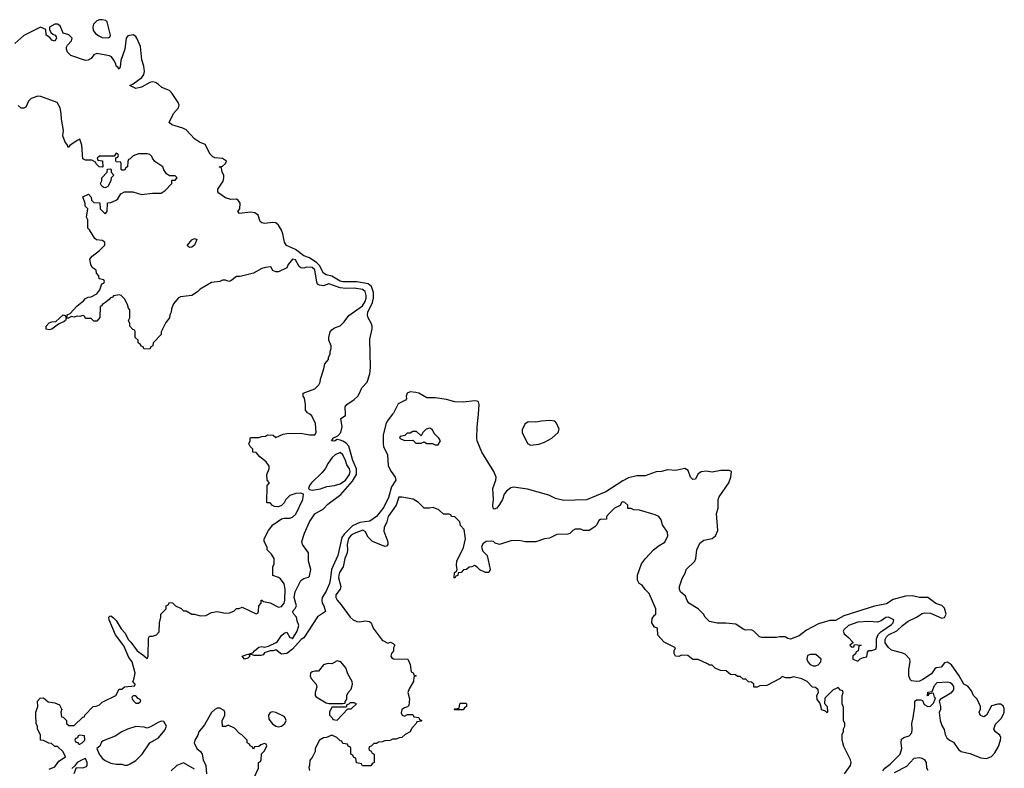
# Model space of a CAD drawing. Header units: inches. Extents: x 2710684 to 2828758, y 857022 to 965663.
# Tile 316 of 316: x 2791860 to 2798897, y 907469 to 912821. Entities that reach past the tile are written whole.
import ezdxf

# ---------------------------------------------------------------- set-up
doc = ezdxf.new("R2010")
doc.units = ezdxf.units.IN
doc.header["$MEASUREMENT"] = 0
doc.layers.add('C7990', color=7, linetype='Continuous')
doc.layers.add('C7991', color=7, linetype='Continuous')

msp = doc.modelspace()

# ---------------------------------------------------------------- linework, layer by layer
at = {"layer": 'C7990', "color": 4}
for points, elevation in [([(2792070, 907464), (2792110, 907478.8), (2792139.5, 907520.5), (2792188, 907550), (2792170, 907588), (2792130, 907626), (2792110, 907626), (2792087.3, 907647.3), (2792068.4, 907648.4), (2792030, 907668), (2792008, 907670), (2792007.3, 907707.3), (2791988, 907750), (2791987.3, 907767.3), (2791978, 907790), (2791975.3, 907850), (2791975.3, 907870), (2791988.4, 907911.6), (2791988, 907950), (2792006, 907970), (2792030, 907972), (2792063.6, 907943.6), (2792110, 907938), (2792143.6, 907923.6), (2792162, 907890), (2792154, 907870), (2792158, 907838), (2792170, 907834), (2792194, 907810), (2792194, 907790), (2792210, 907774), (2792250, 907774), (2792310, 907834), (2792322, 907838), (2792326, 907850), (2792386, 907910), (2792407.3, 907912.7), (2792430, 907922), (2792450, 907942), (2792546, 907990), (2792570, 908034), (2792590, 908034), (2792610, 908052), (2792682, 908058), (2792686, 908070), (2792668, 908090), (2792675.3, 908104.7), (2792684, 908150), (2792662.7, 908230), (2792640.1, 908260.1), (2792604.8, 908344.8), (2792543.7, 908423.7), (2792499.3, 908530), (2792498, 908550), (2792503.1, 908556.9), (2792510, 908558), (2792530, 908546), (2792550, 908526), (2792585.8, 908465.8), (2792614.6, 908434.6), (2792634.8, 908390), (2792654.8, 908370), (2792698.8, 908310), (2792741, 908281), (2792770, 908254), (2792778, 908270), (2792780.4, 908399.6), (2792787.3, 908412.7), (2792810, 908414), (2792836.4, 908423.6), (2792856.4, 908443.6), (2792858, 908510), (2792868, 908550), (2792868.4, 908571.6), (2792906, 908610), (2792906, 908630), (2792922, 908638), (2792930, 908654), (2792951.6, 908651.6), (2792974, 908630), (2793012.7, 908612.7), (2793030, 908594), (2793050, 908594), (2793090, 908572), (2793110, 908571.3), (2793150, 908558), (2793190, 908562), (2793230, 908582), (2793270, 908591.3), (2793330, 908578), (2793360.4, 908579.6), (2793390, 908592), (2793410, 908612), (2793427.3, 908612.7), (2793450, 908622), (2793550, 908574), (2793562, 908578), (2793567.3, 908592.7), (2793568, 908630), (2793586, 908650), (2793586, 908670), (2793590, 908672), (2793602, 908662), (2793650, 908652), (2793710, 908622), (2793730, 908626), (2793749.5, 908650.5), (2793755.1, 908670), (2793757, 908750), (2793750, 908788), (2793724.1, 908824.1), (2793710, 908834), (2793668.4, 908848.4), (2793668, 908910), (2793678, 908930), (2793678, 908970), (2793660.4, 909000.4), (2793628, 909030), (2793628, 909050), (2793608, 909090), (2793608, 909110), (2793638, 909170), (2793669.1, 909210.9), (2793730, 909252), (2793750, 909258), (2793790, 909258), (2793810, 909264.7), (2793834.2, 909285.8), (2793884, 909390), (2793888, 909428), (2793870, 909435.3), (2793833.6, 909433.6), (2793790, 909419), (2793762, 909390), (2793750, 909368), (2793730, 909348), (2793710, 909338), (2793680.4, 909340.4), (2793667.3, 909347.3), (2793650, 909366), (2793627.3, 909367.3), (2793628, 909490), (2793646, 909510), (2793628.9, 909528.9), (2793625.2, 909570), (2793642, 909610), (2793642, 909630), (2793620.2, 909660.2), (2793576.4, 909696.4), (2793550, 909726), (2793526, 909730), (2793526, 909750), (2793506, 909770), (2793498, 909790), (2793506, 909810), (2793506, 909830), (2793510, 909834), (2793570, 909834), (2793590, 909842), (2793616.4, 909843.6), (2793630, 909854), (2793671.6, 909851.6), (2793690, 909834), (2793743.1, 909856.9), (2793770, 909862), (2793870, 909864.7), (2793930, 909852), (2793970, 909854), (2793978, 909870), (2793974.6, 909934.6), (2793948, 909990), (2793933, 910000)], 8), ([(2794525.2, 910000), (2794485.3, 909950), (2794475.8, 909930), (2794456.9, 909850), (2794457.3, 909790), (2794460.9, 909770), (2794488.9, 909710), (2794492.4, 909632.4), (2794514.9, 909590), (2794544.4, 909550), (2794548.2, 909530), (2794518, 909482), (2794495.3, 909404.7), (2794463.4, 909336.6), (2794410.3, 909269.7), (2794363.4, 909236.6), (2794290, 909225.3), (2794238.6, 909201.4), (2794178, 909142), (2794161.8, 909118.2), (2794132.9, 908990), (2794088.7, 908890), (2794082.3, 908830), (2794072.9, 908790), (2794050, 908735.1), (2794022.8, 908690), (2794018.8, 908670), (2794022.8, 908650), (2794034, 908630), (2794046, 908590), (2793988.8, 908551.2), (2793890, 908401.2), (2793870.6, 908389.4), (2793810, 908321.2), (2793770, 908289.3), (2793730, 908284), (2793690, 908315.3), (2793670.7, 908309.3), (2793650, 908309.2), (2793621.4, 908298.6), (2793610, 908294), (2793599.1, 908280.9), (2793584, 908276), (2793536.4, 908276.4), (2793510, 908286), (2793502, 908278), (2793504.7, 908270), (2793490, 908255.3), (2793466, 908250), (2793449.2, 908270), (2793490, 908284.7), (2793498, 908282), (2793506, 908290), (2793525.6, 908294.4), (2793537.2, 908310), (2793570, 908335.8), (2793590, 908340.4), (2793610, 908336.3), (2793638, 908342), (2793691.9, 908368.1), (2793703.3, 908376.7), (2793730, 908418.4), (2793750, 908434.8), (2793770, 908442), (2793790, 908404.7), (2793802, 908402), (2793810, 908394), (2793842, 908450), (2793855.3, 908490), (2793842.7, 908522.7), (2793839, 908550), (2793818, 908570), (2793809.5, 908589.5), (2793829, 908611), (2793838, 908630), (2793822, 908690), (2793829.6, 908730), (2793870, 908810.8), (2793890, 908826), (2793924, 908836), (2793930, 908842), (2793940.7, 908890), (2793923.7, 908950), (2793923.7, 909010), (2793881.2, 909070), (2793877.2, 909090), (2793896, 909150), (2793930, 909230.8), (2793970, 909287.3), (2794030, 909324.9), (2794062.9, 909357.1), (2794154.3, 909425.7), (2794238.7, 909521.3), (2794266.8, 909570), (2794267.8, 909610), (2794239.8, 909670), (2794212.2, 909772.3), (2794192.4, 909792.4), (2794170, 909807.3), (2794150, 909814), (2794130, 909819), (2794108.9, 909808.9), (2794089, 909810), (2794098, 909822), (2794098, 909830), (2794133.2, 909846.8), (2794156, 909870), (2794164.5, 909910), (2794155.3, 909970), (2794188.9, 909991.1), (2794188.4, 910000)], 4), ([(2798029.5, 907450), (2798043.7, 907470), (2798081.8, 907498.2), (2798154, 907570), (2798165.1, 907610), (2798159, 907650), (2798162.7, 907677.3), (2798178, 907690), (2798218, 907702), (2798237, 907723), (2798239.3, 907750), (2798235.1, 907790), (2798246, 907830), (2798258, 907910), (2798258, 907950), (2798270, 907958), (2798299.6, 907959.6), (2798312.7, 907952.7), (2798324.7, 907924.7), (2798350, 907912), (2798370, 907914), (2798390, 907934), (2798406, 907970), (2798398, 907978), (2798390, 908006), (2798358, 908002), (2798354, 907990), (2798347.3, 907987.3), (2798350, 908014), (2798382, 908018), (2798399, 908061), (2798416.4, 908083.6), (2798490, 908087.7), (2798510, 908082.8), (2798518.5, 908078.5), (2798534.8, 908054.8), (2798534.8, 908030), (2798514.6, 908005.4), (2798438, 907962), (2798431.3, 907950), (2798442, 907910), (2798442, 907890), (2798432.7, 907867.3), (2798438, 907810), (2798450, 907774), (2798466.4, 907746.4), (2798474.8, 907710), (2798486.6, 907686.6), (2798506, 907670), (2798534.9, 907654.9), (2798570, 907602.8), (2798588.5, 907588.5), (2798650, 907575.5), (2798730, 907544.9), (2798770, 907539.3), (2798805.8, 907554.2), (2798830, 907578.8), (2798856.1, 907623.9), (2798869.3, 907669.3), (2798872.7, 907690), (2798865.6, 907705.6), (2798835.3, 907730), (2798822, 907750), (2798834.6, 907785.4), (2798875.5, 907824.5), (2798890, 907852), (2798897.2, 907870), (2798896.5, 907896.5), (2798890, 907915.3), (2798870, 907928.7), (2798850, 907928.7), (2798805.4, 907914.6), (2798771.1, 907848.9), (2798750, 907838), (2798727.3, 907847.3), (2798718, 907870), (2798727.3, 907892.7), (2798728, 907910), (2798703.1, 907963.1), (2798678, 907990), (2798663.1, 908023.1), (2798636.5, 908056.5), (2798608, 908070), (2798575.3, 908130), (2798519, 908210), (2798490, 908229), (2798470, 908222), (2798446.8, 908193.2), (2798410, 908188), (2798399.6, 908180.4), (2798376, 908144), (2798314.9, 908105.1), (2798290, 908092.7), (2798269.3, 908089.3), (2798234, 908094), (2798224.7, 908104.7), (2798215.3, 908130), (2798215.3, 908175.3), (2798225.2, 908230), (2798222, 908250), (2798190, 908282), (2798172.9, 908292.9), (2798090, 908313.2), (2798070, 908332.7), (2798046.6, 908366.6), (2798044.7, 908390), (2798055.4, 908410), (2798070, 908423.6), (2798128.9, 908451.1), (2798169.7, 908490), (2798210, 908520.3), (2798270.7, 908549.3), (2798310, 908576.5), (2798330, 908581.7), (2798370, 908578.4), (2798450, 908542.8), (2798470, 908546.8), (2798482.7, 908570), (2798470, 908613.2), (2798450, 908632.7), (2798407, 908647), (2798350, 908689.3), (2798290, 908689.3), (2798242, 908702), (2798190, 908700.7), (2798103.9, 908676.1), (2798054.9, 908645.1), (2797970, 908627.6), (2797750, 908558.9), (2797690, 908526), (2797650, 908525.6), (2797570, 908502.9), (2797482.5, 908457.5), (2797430, 908416), (2797370, 908393.2), (2797350, 908397.2), (2797330, 908408.7), (2797290, 908408.7), (2797270, 908404), (2797164.7, 908404.7), (2797148, 908410), (2797108, 908450), (2797090, 908459), (2797050, 908457.2), (2797030, 908462.7), (2796978.6, 908498.6), (2796907.2, 908507.2), (2796846, 908506), (2796790, 908518), (2796758, 908550), (2796748, 908570), (2796708, 908610), (2796642, 908650), (2796630, 908668), (2796618.6, 908698.6), (2796582, 908730), (2796575.3, 908750), (2796575.3, 908770), (2796593.6, 908826.4), (2796619, 908870), (2796624, 908890), (2796685.2, 908950), (2796692, 908970), (2796699, 909030), (2796722, 909078), (2796750, 909101), (2796810, 909111.3), (2796834, 909130), (2796848.7, 909170), (2796841.2, 909290), (2796852, 909330), (2796852.7, 909390), (2796859.3, 909410), (2796929.4, 909510), (2796942.7, 909550), (2796948, 909590), (2796930, 909599), (2796870, 909599.3), (2796810, 909586), (2796767.1, 909592.9), (2796730.7, 909589.3), (2796707.3, 909572.7), (2796690, 909535.3), (2796670, 909534), (2796654, 909550), (2796637.2, 909597.2), (2796612.7, 909612.7), (2796550, 909599), (2796490, 909604), (2796447.9, 909592.1), (2796410, 909589.4), (2796330, 909561.2), (2796270, 909561.2), (2796210, 909546), (2796170, 909525.1), (2796050, 909444.5), (2795910, 909389.3), (2795750, 909384), (2795690, 909398), (2795641.2, 909421.2), (2795490, 909465.1), (2795390, 909479.7), (2795370, 909473.3), (2795338, 909450), (2795323, 909430), (2795310.4, 909389.7), (2795290, 909355.3), (2795270, 909329), (2795250, 909322), (2795244, 909330), (2795241.2, 909350), (2795246.6, 909390), (2795242.4, 909470), (2795262.9, 909530), (2795265.1, 909550), (2795249.6, 909590), (2795162, 909730), (2795129.3, 909810), (2795126, 909830), (2795129.6, 909910), (2795138, 910000)], 4), ([(2797754.5, 907430), (2797799, 907490), (2797802, 907510), (2797798, 907530), (2797750, 907626), (2797738, 907670), (2797738, 907710), (2797747.3, 907732.7), (2797748.4, 907751.6), (2797758, 907770), (2797758, 907790), (2797748, 907810), (2797747.3, 907907.3), (2797738, 907930), (2797738, 907990), (2797746, 908010), (2797742, 908022), (2797727.3, 908027.3), (2797710, 908046), (2797690, 908038), (2797674, 908030), (2797614, 907970), (2797612.7, 907932.7), (2797632, 907910), (2797634, 907870), (2797630, 907866), (2797618, 907878), (2797590, 907888), (2797588.4, 907908.4), (2797578, 907938), (2797560.4, 907960.4), (2797558, 907990), (2797568, 908010), (2797566, 908030), (2797547.3, 908047.3), (2797526, 908050), (2797488.7, 908088.7), (2797449.1, 908109.1), (2797390, 908122), (2797370, 908115.3), (2797336.4, 908116.4), (2797310, 908126), (2797294, 908110), (2797199.6, 908060.4), (2797150, 908058), (2797130, 908048), (2797110, 908048), (2797106, 908050), (2797106, 908070), (2797090, 908086), (2797068.4, 908088.4), (2797050, 908106), (2797030, 908106), (2797010, 908126), (2796990, 908126), (2796976.4, 908136.4), (2796940.4, 908140.4), (2796910, 908166), (2796868.4, 908168.4), (2796830, 908186), (2796810, 908206), (2796790, 908206), (2796776.4, 908216.4), (2796710, 908246), (2796670, 908246), (2796636.4, 908276.4), (2796590, 908278), (2796570, 908268), (2796546, 908270), (2796538, 908290), (2796538, 908310), (2796546, 908330), (2796466, 908370), (2796420.4, 908420.4), (2796418, 908470), (2796398, 908478), (2796378, 908510), (2796380.4, 908539.6), (2796396.4, 908563.6), (2796406, 908570), (2796406, 908610), (2796358, 908718), (2796330, 908748), (2796310, 908778), (2796288, 908790), (2796274.6, 908814.6), (2796275.3, 908850), (2796304, 908930), (2796332.1, 908967.9), (2796389.6, 909030.4), (2796430, 909062.8), (2796470, 909086), (2796493.2, 909130), (2796490, 909158), (2796455.3, 909210), (2796444.7, 909244.7), (2796428, 909270), (2796402, 909282), (2796290, 909315.3), (2796250, 909318), (2796230, 909326), (2796206, 909326), (2796206, 909350), (2796186, 909370), (2796170, 909374), (2796162, 909370), (2796152.7, 909347.3), (2796110, 909328), (2796072, 909290), (2796054, 909270), (2796054, 909250), (2796010, 909248), (2795999.6, 909240.4), (2795984.7, 909210), (2795970, 909195.3), (2795930, 909169), (2795890, 909168.7), (2795870, 909178), (2795830, 909178), (2795814, 909170), (2795792.7, 909147.3), (2795778, 909142), (2795699.6, 909140.4), (2795646.4, 909113.6), (2795610, 909108.7), (2795548.4, 909088.4), (2795471.6, 909088.4), (2795430, 909098), (2795370, 909095.3), (2795290, 909068.7), (2795258, 909078), (2795246, 909090), (2795233.6, 909093.6), (2795194, 909090), (2795170, 909074), (2795161, 909050), (2795170, 909022), (2795202, 908990), (2795222, 908890), (2795214, 908870), (2795190, 908868), (2795148.7, 908888.7), (2795130, 908908), (2795110, 908918), (2795091.6, 908908.4), (2795072.7, 908907.3), (2795054, 908890), (2795032.7, 908887.3), (2795014, 908870), (2794994, 908866), (2794991.6, 908848.4), (2794978, 908842), (2794970, 908828), (2794966, 908830), (2794968, 908870), (2794982, 908878), (2794986, 908890), (2794981.2, 908921.2), (2794985.2, 908950), (2795031.8, 909048.2), (2795045.2, 909110), (2795036.4, 909176.4), (2795010, 909206), (2795006, 909230), (2794970, 909266), (2794946, 909270), (2794942, 909282), (2794930, 909286), (2794890, 909286), (2794856.4, 909316.4), (2794814.6, 909334.6), (2794788.4, 909328.4), (2794750, 909328.7), (2794709.3, 909369.3), (2794672.9, 909392.9), (2794591.3, 909408.7), (2794570, 909408), (2794550.4, 909349.6), (2794493.4, 909270), (2794483, 909230), (2794465.5, 909190), (2794463.4, 909163.4), (2794491.6, 909088.4), (2794491.6, 909068.4), (2794482, 909058), (2794470, 909055.3), (2794382, 909090), (2794350, 909122), (2794330, 909162), (2794311.7, 909171.7), (2794250, 909147), (2794230, 909135.1), (2794210, 909112), (2794200.3, 909070), (2794203.8, 909030), (2794200.5, 909010), (2794183.8, 908970), (2794170.8, 908910), (2794145.5, 908870), (2794140.5, 908850), (2794139.1, 908830), (2794154.8, 908770), (2794150.8, 908750), (2794118.8, 908710), (2794119.1, 908690), (2794128, 908670), (2794158, 908638), (2794220.7, 908550), (2794242.8, 908530), (2794270, 908519.1), (2794290, 908517.3), (2794330, 908522.8), (2794358.8, 908518.8), (2794372, 908510), (2794386, 908470), (2794450, 908384.7), (2794490, 908364.7), (2794510, 908372), (2794530, 908362), (2794542, 908350), (2794532, 908330), (2794531.3, 908310), (2794518, 908290), (2794512, 908270), (2794519.6, 908259.6), (2794531.6, 908251.6), (2794634, 908250), (2794651.6, 908211.6), (2794658, 908158), (2794672.7, 908152.7), (2794678, 908138), (2794694, 908130), (2794678, 908122), (2794674, 908090), (2794643.6, 908036.4), (2794634, 908010), (2794645.4, 907965.4), (2794642, 907918), (2794632, 907908), (2794610, 907902), (2794592, 907890), (2794585.4, 907865.4), (2794594, 907850), (2794610, 907842), (2794632.7, 907852.7), (2794670, 907854), (2794678, 907838), (2794711.6, 907831.6), (2794718, 907818), (2794734, 907810), (2794730, 907806), (2794698, 907802), (2794694, 907790), (2794663.6, 907756.4), (2794651.1, 907728.9), (2794614, 907710), (2794591.6, 907688.4), (2794572.7, 907687.3), (2794550, 907678), (2794523.6, 907676.4), (2794507.3, 907667.3), (2794470, 907666), (2794450, 907658), (2794423.6, 907656.4), (2794410, 907646), (2794390, 907646), (2794372.7, 907627.3), (2794358, 907622), (2794354, 907610), (2794358, 907598), (2794372.7, 907592.7), (2794378, 907578), (2794394, 907570), (2794394, 907510), (2794378, 907502), (2794370, 907486), (2794310, 907486), (2794302, 907502), (2794267.3, 907507.3), (2794262, 907542), (2794247.3, 907547.3), (2794242, 907562), (2794226, 907570), (2794226, 907610), (2794222, 907622), (2794207.3, 907627.3), (2794202, 907642), (2794170, 907646), (2794162, 907662), (2794150, 907666), (2794126, 907690), (2794090, 907706), (2794051.6, 907688.4), (2794030, 907688), (2794002, 907670), (2793972, 907610), (2793972, 907590), (2793950, 907546), (2793932.7, 907527.3), (2793932, 907490), (2793926, 907474), (2793930, 907454)], 8), ([(2793536.4, 907403.6), (2793566, 907470), (2793566, 907510), (2793582, 907518), (2793586, 907530), (2793588.4, 907571.6), (2793610, 907594), (2793626, 907630), (2793622, 907642), (2793610, 907646), (2793583.6, 907636.4), (2793570, 907626), (2793538, 907622), (2793530, 907606), (2793522, 907622), (2793506, 907630), (2793502, 907642), (2793486, 907650), (2793486, 907670), (2793448.4, 907708.4), (2793430, 907718), (2793395.3, 907755.3), (2793350, 907778), (2793330, 907768), (2793308.9, 907768.9), (2793307.3, 907807.3), (2793326, 907850), (2793326, 907870), (2793322, 907882), (2793290, 907898), (2793270, 907898), (2793254, 907890), (2793230, 907868), (2793179.8, 907780.2), (2793141, 907730), (2793134, 907706), (2793111, 907670), (2793107.3, 907650), (2793126, 907610), (2793152, 907590), (2793164.7, 907570), (2793170.8, 907530), (2793191, 907490), (2793194.8, 907430)], 8), ([(2792248.4, 907431.6), (2792266, 907474), (2792310, 907472), (2792337.2, 907482.8), (2792342, 907490), (2792341.2, 907510), (2792330, 907539), (2792310, 907533.2), (2792271.3, 907510), (2792254, 907486), (2792232, 907468)], 8), ([(2793110, 907464), (2793030, 907508), (2792982, 907490), (2792942, 907450)], 8), ([(2798353.8, 907453.8), (2798343.7, 907470), (2798340.9, 907510), (2798329.6, 907529.6), (2798310, 907539.6), (2798290, 907542.9), (2798250, 907538), (2798197.7, 907482.3), (2798110, 907435.6)], 4)]:
    msp.add_lwpolyline(points, dxfattribs=dict(at, elevation=elevation))
for points, elevation in [([(2795650, 909955.8), (2795590, 909951.1), (2795550, 909942.9), (2795494, 909946), (2795470, 909928.7), (2795450.8, 909890), (2795450.8, 909870), (2795490, 909791.3), (2795510, 909778.8), (2795570, 909787.3), (2795610, 909800.7), (2795664, 909830), (2795709.3, 909870), (2795714.5, 909894.5), (2795696.2, 909936.2), (2795684, 909950)], 4), ([(2794790, 909902), (2794765.4, 909894.6), (2794742, 909870), (2794730, 909846), (2794696.4, 909876.4), (2794670, 909878), (2794650, 909866), (2794630, 909866), (2794612, 909848), (2794578, 909842), (2794574, 909830), (2794610, 909812), (2794670, 909814), (2794690, 909794), (2794730, 909794), (2794750, 909802), (2794770, 909792), (2794811.3, 909791.3), (2794830, 909782), (2794850, 909782), (2794868, 909810), (2794855.3, 909830), (2794823.2, 909863.2), (2794810, 909888)], 8), ([(2794150, 909726), (2794114.8, 909710), (2794094, 909690), (2794064, 909650), (2794042.8, 909610), (2794019.5, 909580.5), (2793946, 909510), (2793931.3, 909490), (2793924.7, 909470), (2793930, 909462), (2793950, 909458), (2794010, 909466.8), (2794055.5, 909484.5), (2794110, 909490.8), (2794150, 909502), (2794189.3, 909530), (2794217.6, 909570), (2794222.9, 909590), (2794216.2, 909610), (2794198.4, 909638.4), (2794189.3, 909670), (2794170, 909709)], 8), ([(2798070, 908548.7), (2798051.6, 908548.4), (2798016.3, 908523.7), (2797990, 908514), (2797930, 908519), (2797850, 908512.7), (2797784.7, 908490), (2797750, 908458), (2797746, 908450), (2797752, 908430), (2797783.6, 908403.6), (2797814, 908370), (2797814, 908366), (2797794, 908350), (2797810, 908334), (2797822, 908338), (2797826, 908354), (2797874, 908350), (2797858, 908342), (2797851.6, 908308.4), (2797838, 908302), (2797832.7, 908287.3), (2797814, 908270), (2797814, 908250), (2797850, 908234), (2797868, 908252), (2797890, 908262), (2797914.6, 908265.4), (2797920.4, 908299.6), (2797928, 908312), (2797950, 908312), (2797978, 908322), (2797983.1, 908336.9), (2797984.7, 908395.3), (2797994.8, 908425.2), (2798015.1, 908444.9), (2798090, 908496), (2798104, 908510), (2798108, 908530)], 8), ([(2797550, 908282), (2797510, 908282), (2797490, 908275.3), (2797484.7, 908250), (2797492, 908230), (2797510, 908212), (2797530, 908202), (2797550, 908202), (2797566, 908210), (2797586, 908230), (2797588, 908250)], 8), ([(2794130, 908238), (2794090, 908215.3), (2794070, 908219), (2794045.4, 908214.6), (2794030, 908208), (2793996, 908164), (2793970, 908164), (2793950, 908159), (2793938, 908150), (2793936, 908130), (2793942.8, 908110), (2793978, 908070), (2793984.7, 908050), (2793971.3, 908010), (2793971.3, 907990), (2793979.8, 907979.8), (2794050, 907938), (2794070, 907931.3), (2794170, 907932), (2794186, 907934), (2794186, 907946), (2794198, 907962), (2794198, 907990), (2794208, 908010), (2794230, 908034), (2794238, 908070), (2794235.3, 908090), (2794205.2, 908145.2), (2794190, 908188), (2794155.3, 908230)], 8), ([(2792690, 907986), (2792670, 907986), (2792662, 907978), (2792663.6, 907963.6), (2792670, 907954), (2792690, 907934), (2792710, 907934), (2792726, 907950), (2792722, 907962), (2792707.3, 907967.3)], 8), ([(2794250, 907938), (2794222, 907938), (2794212.7, 907927.3), (2794198, 907922), (2794194, 907906), (2794090, 907906), (2794074, 907870), (2794074, 907850), (2794094, 907830), (2794098, 907818), (2794130, 907814), (2794206, 907894), (2794230, 907894), (2794266, 907930)], 8), ([(2794970, 907886), (2794966, 907890), (2794970, 907894), (2795002, 907898), (2795006, 907930), (2795010, 907934), (2795050, 907934), (2795054, 907930), (2795054, 907910), (2795038, 907902), (2795030, 907886)], 8), ([(2793670, 907872.7), (2793651.1, 907868.9), (2793638, 907850), (2793641, 907821), (2793667.3, 907787.3), (2793690, 907771.3), (2793710, 907766), (2793730, 907771.3), (2793754, 907790), (2793764, 907810), (2793757.2, 907830), (2793750, 907839), (2793690, 907868.7)], 8), ([(2792870, 907805.2), (2792850, 907797.2), (2792795.3, 907764.7), (2792770, 907755.3), (2792750, 907762), (2792690, 907769), (2792631.3, 907750), (2792590.7, 907730), (2792541.8, 907698.2), (2792455.3, 907664.7), (2792444.6, 907655.4), (2792431.9, 907628.1), (2792410.8, 907610), (2792428.2, 907570), (2792450, 907541), (2792470, 907524.7), (2792510, 907504.7), (2792550, 907498), (2792590, 907498), (2792610, 907492), (2792630, 907492), (2792650, 907502), (2792690, 907524.7), (2792735.3, 907570), (2792789.3, 907650.7), (2792852.5, 907687.5), (2792898, 907742), (2792909, 907770), (2792890, 907804)], 8), ([(2792290, 907706), (2792278, 907702), (2792272.7, 907687.3), (2792258, 907682), (2792254, 907670), (2792258, 907658), (2792272.7, 907652.7), (2792282, 907642), (2792290, 907642), (2792306, 907650), (2792326, 907670), (2792322, 907702)], 8)]:
    msp.add_lwpolyline(points, close=True, dxfattribs=dict(at, elevation=elevation))
at = {"layer": 'C7991', "color": 4}
for points, elevation in [([(2794188.4, 910000), (2794185.6, 910054.4), (2794197.2, 910070), (2794250, 910104.9), (2794276, 910130), (2794289.3, 910150), (2794304, 910190), (2794344, 910230), (2794362.9, 910290), (2794366.6, 910333.4), (2794362, 910538), (2794378.9, 910610), (2794379.7, 910630), (2794372.2, 910652.3), (2794349.7, 910689.8), (2794344.7, 910710), (2794348.5, 910730), (2794381.4, 910798.6), (2794388.9, 910830), (2794387.8, 910870), (2794373.4, 910913.4), (2794350, 910932), (2794270, 910947.9), (2794170, 910947), (2794150, 910951.9), (2794090, 910988.5), (2794050, 910998), (2794030, 911008), (2794002.9, 911062.9), (2793982.8, 911082.8), (2793930, 911117.7), (2793890, 911132.6), (2793830, 911177.4), (2793765.8, 911205.8), (2793751.3, 911231.3), (2793740.5, 911290), (2793730, 911316), (2793710, 911352.3), (2793690, 911369.5), (2793670, 911372), (2793610, 911365.1), (2793589.3, 911369.3), (2793578, 911378), (2793563.7, 911423.7), (2793539.6, 911439.6), (2793510, 911444.5), (2793430, 911435.3), (2793419, 911450), (2793432, 911468), (2793436, 911510), (2793422, 911530), (2793410, 911537.2), (2793370, 911535.3), (2793331.6, 911548.4), (2793282, 911582), (2793275.3, 911590), (2793275.3, 911610), (2793312.9, 911667.1), (2793319, 911690), (2793318, 911710), (2793308, 911730), (2793302, 911762), (2793286, 911770), (2793310, 911774), (2793330, 911794), (2793338, 911810), (2793310, 911828), (2793254, 911834), (2793240.2, 911840.2), (2793220.2, 911860.2), (2793186, 911930), (2793144.7, 911944.7), (2793108, 911970), (2793050, 912034), (2793025.6, 912045.6), (2792946, 912070), (2792927.3, 912087.3), (2792959, 912150), (2792994, 912190), (2792999, 912210), (2792993.2, 912230), (2792950, 912294.5), (2792930, 912315.6), (2792875.9, 912335.9), (2792850, 912361.2), (2792830, 912372.7), (2792810, 912376), (2792790, 912373.2), (2792730, 912339), (2792690, 912328.7), (2792646, 912350), (2792670, 912362), (2792732.3, 912407.7), (2792746, 912430), (2792752, 912450), (2792746.6, 912490), (2792733.8, 912533.8), (2792723.7, 912630), (2792698, 912690), (2792690, 912701.2), (2792670, 912712.7), (2792633.4, 912706.6), (2792620.7, 912690), (2792610.5, 912610), (2792582.8, 912530), (2792576.9, 912483.1), (2792570, 912468), (2792562, 912482), (2792550, 912488.7), (2792546.6, 912506.6), (2792532.5, 912532.5), (2792515.1, 912555.1), (2792502, 912562), (2792410, 912579.5), (2792390, 912569.3), (2792370, 912543.6), (2792350, 912531.8), (2792330, 912529.7), (2792225.3, 912565.3), (2792200.9, 912590), (2792194.5, 912610), (2792195.1, 912624.9), (2792201.2, 912638.8), (2792229, 912670), (2792234, 912690), (2792210, 912714), (2792170, 912726), (2792150, 912778), (2792130, 912788), (2792110, 912788), (2792072.7, 912767.3), (2792072, 912750), (2792082, 912730), (2792096.9, 912716.9), (2792114, 912710), (2792119.6, 912699.6), (2792122, 912690), (2792110, 912668.7), (2792090, 912675.3), (2792074, 912694), (2792048.7, 912710), (2792046, 912750), (2792007.3, 912767.3), (2791890, 912708.7), (2791826, 912650)], 4), ([(2793933, 910000), (2793918, 910010), (2793902, 910030), (2793902, 910070), (2793894.6, 910114.6), (2793886, 910130), (2793886, 910150), (2793970, 910182), (2793998, 910210), (2794008, 910230), (2794008.9, 910251.1), (2794034.6, 910325.4), (2794040.4, 910359.6), (2794067.3, 910392.7), (2794067.3, 910407.3), (2794078, 910430), (2794078, 910450), (2794086, 910470), (2794086, 910490), (2794068.7, 910530), (2794068.7, 910550), (2794079, 910590), (2794090, 910604.7), (2794110, 910618), (2794150, 910631.3), (2794178.6, 910661.4), (2794212.5, 910707.5), (2794310, 910774.8), (2794330, 910806), (2794336.2, 910830), (2794337, 910850), (2794330, 910877.2), (2794310, 910891.5), (2794250, 910902), (2794190, 910898.7), (2794150, 910903.6), (2794070, 910931.6), (2794030, 910919.3), (2794002, 910922), (2793989.4, 910929.4), (2793983.7, 910943.7), (2793970, 911031.8), (2793950, 911049.4), (2793910, 911052.3), (2793890, 911044), (2793870, 911048), (2793857.2, 911057.2), (2793830, 911104), (2793810, 911108.7), (2793778, 911070), (2793770, 911046), (2793710, 911018), (2793690, 911018), (2793670, 911028), (2793654, 911054), (2793614, 911050), (2793590, 911042), (2793530, 911008.7), (2793434.8, 910985.2), (2793410, 910984), (2793370, 910955.3), (2793354, 910950), (2793330, 910958), (2793310, 910958), (2793291.1, 910948.9), (2793230, 910942), (2793150, 910895.3), (2793130, 910875.3), (2793090, 910848.7), (2793010, 910839), (2792992, 910830), (2792958, 910790), (2792945.4, 910754.6), (2792942, 910730), (2792932, 910710), (2792931.1, 910688.9), (2792903.6, 910656.4), (2792872, 910590), (2792872, 910570), (2792814, 910510), (2792811.6, 910488.4), (2792798, 910482), (2792790, 910466), (2792747.3, 910467.3), (2792742, 910482), (2792730, 910486), (2792722, 910502), (2792706, 910510), (2792706, 910530), (2792686, 910550), (2792686, 910590), (2792682, 910602), (2792667.3, 910607.3), (2792646, 910630), (2792646, 910650), (2792638, 910670), (2792646, 910690), (2792647.3, 910747.3), (2792638, 910758), (2792630, 910786), (2792610, 910826), (2792586, 910850), (2792574, 910854), (2792530, 910848), (2792522.8, 910837.2), (2792506, 910830), (2792499.8, 910820.2), (2792466, 910794), (2792454, 910790), (2792444.7, 910775.3), (2792434, 910770), (2792432.7, 910692.7), (2792410, 910666), (2792390, 910666), (2792370, 910686), (2792330, 910686), (2792322, 910702), (2792310, 910706), (2792290, 910698), (2792270, 910702), (2792250, 910694), (2792230, 910698), (2792208.4, 910688.4), (2792191.6, 910688.4), (2792186, 910670), (2792177.5, 910662.5), (2792136.8, 910643.2), (2792090.5, 910609.5), (2792070, 910602.7), (2792050, 910608.7), (2792049.3, 910630), (2792070, 910654), (2792090, 910662), (2792117.5, 910662.5), (2792170, 910710.8), (2792185.4, 910705.4), (2792190, 910694), (2792198, 910702), (2792198, 910710), (2792220.4, 910719.6), (2792267.5, 910772.5), (2792316, 910810), (2792330, 910826.8), (2792350, 910838), (2792370, 910838.8), (2792410, 910860.7), (2792432.7, 910890), (2792447.3, 910932.7), (2792462, 910938), (2792466, 910950), (2792462, 910962), (2792427.3, 910967.3), (2792426, 910990), (2792408.4, 911008.4), (2792406, 911030), (2792378, 911050), (2792368, 911070), (2792362, 911110), (2792378, 911130), (2792430, 911171.3), (2792468.7, 911210), (2792468, 911230), (2792450, 911242), (2792408.4, 911248.4), (2792396.4, 911256.4), (2792359, 911319), (2792346, 911330), (2792346, 911390), (2792338, 911410), (2792346, 911470), (2792328.4, 911488.4), (2792327.3, 911507.3), (2792310, 911554), (2792352.7, 911572.7), (2792371.6, 911551.6), (2792374, 911530), (2792390, 911514), (2792432.7, 911512.7), (2792434, 911470), (2792470, 911434), (2792486, 911450), (2792487.3, 911512.7), (2792510, 911514), (2792550, 911532), (2792560.4, 911539.6), (2792583.1, 911576.9), (2792608.4, 911591.6), (2792668.4, 911591.6), (2792730, 911571.3), (2792810, 911582), (2792870, 911582), (2792900.4, 911599.6), (2792946, 911650), (2792947.3, 911672.7), (2792970, 911674), (2792986, 911690), (2792970, 911706), (2792930, 911706), (2792910, 911718), (2792890, 911748), (2792882, 911770), (2792826.8, 911806.8), (2792809, 911830), (2792804, 911844), (2792790, 911858), (2792770, 911862), (2792710, 911862), (2792670, 911848), (2792650, 911826), (2792638, 911822), (2792632.7, 911807.3), (2792631.1, 911768.9), (2792618, 911762), (2792610, 911746), (2792590, 911746), (2792586, 911750), (2792586, 911790), (2792582, 911802), (2792550, 911806), (2792546, 911810), (2792546, 911834), (2792562, 911838), (2792566, 911850), (2792562, 911862), (2792550, 911866), (2792534, 911846), (2792430, 911846), (2792414, 911830), (2792418, 911818), (2792452.7, 911812.7), (2792454, 911770), (2792450, 911766), (2792428.4, 911768.4), (2792406, 911790), (2792402, 911802), (2792376.4, 911816.4), (2792330, 911818), (2792310, 911826), (2792303.1, 911923.1), (2792290, 911966), (2792270, 911958), (2792218, 911922), (2792207.3, 911907.3), (2792198, 911930), (2792185.6, 911945.6), (2792169, 911990), (2792174, 912030), (2792159, 912110), (2792157.2, 912150), (2792149, 912190), (2792128, 912230), (2792010, 912273.2), (2791990, 912274), (2791942, 912258), (2791922, 912238), (2791903.6, 912196.4), (2791890, 912188), (2791870, 912188.7), (2791850, 912208)], 8), ([(2795138, 910000), (2795144.5, 910070), (2795139, 910090), (2795130, 910094.5), (2795110, 910096.3), (2795032.8, 910087.3), (2794970, 910089.8), (2794910, 910105.3), (2794830, 910118.7), (2794770, 910117.3), (2794712, 910150), (2794690, 910156.1), (2794650, 910159.7), (2794628.1, 910151.9), (2794623.1, 910130), (2794625.5, 910110), (2794618, 910102), (2794565.7, 910074.3), (2794531.8, 910008.2), (2794525.2, 910000)], 4)]:
    msp.add_lwpolyline(points, dxfattribs=dict(at, elevation=elevation))
for points, elevation in [([(2792450, 912821.2), (2792430, 912821.2), (2792410, 912814), (2792387.3, 912790), (2792382.8, 912770), (2792384.5, 912744.5), (2792401.7, 912721.7), (2792425.7, 912705.7), (2792450, 912694.4), (2792490, 912690.8), (2792504, 912696), (2792509.2, 912710.8), (2792485.2, 912805.2), (2792475.1, 912815.1)], 4), ([(2792470, 911618), (2792460.4, 911620.4), (2792446, 911630), (2792438, 911650), (2792446, 911670), (2792446, 911690), (2792486, 911730), (2792487.3, 911752.7), (2792510, 911754), (2792514, 911750), (2792514, 911730), (2792532, 911710), (2792514, 911690), (2792512, 911670), (2792490, 911628)], 8), ([(2793073.6, 911193.6), (2793061.5, 911201.5), (2793059.3, 911210), (2793090, 911247.3), (2793110, 911256.3), (2793124.7, 911250), (2793110, 911209.6), (2793090, 911195.1)], 4)]:
    msp.add_lwpolyline(points, close=True, dxfattribs=dict(at, elevation=elevation))

doc.saveas('drawing.dxf')
